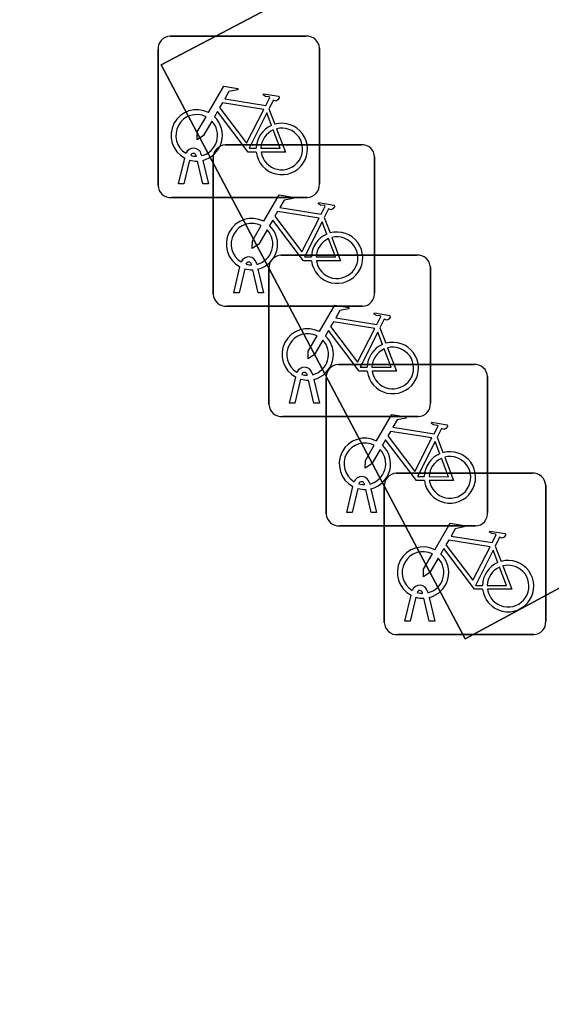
# Model space of a CAD drawing. Extents: x 162879 to 165540, y 384011 to 385181.
# Drawn here: x 163073.84 to 163077.13, y 384130.76 to 384136.84 of the extents above; entities that cross this region are included whole.
import ezdxf

# ---------------------------------------------------------------- set-up
doc = ezdxf.new("R2010")
doc.units = 0
for name, color, linetype in [('IMGEO_Fietsenrek', 7, 'Continuous'), ('IMGEO_Groenvoorziening', 7, 'Continuous'), ('IMGEO_Rijbaan_lokaal_open', 7, 'Continuous')]:
    doc.layers.add(name, color=color, linetype=linetype)

msp = doc.modelspace()

# ---------------------------------------------------------------- linework, layer by layer
at = {"layer": 'IMGEO_Fietsenrek'}
for p, q in [((163074.7709, 384136.7425), (163075.6118, 384136.7425)), ((163075.6118, 384136.7425), (163074.7709, 384136.7425)), ((163075.6955, 384136.6681), (163075.6955, 384135.8272)), ((163075.6955, 384135.8272), (163075.6955, 384136.6681)), ((163074.6965, 384135.8179), (163074.6965, 384136.6588)), ((163074.6965, 384136.6588), (163074.6965, 384135.8179)), ((163075.3832, 384136.2922), (163075.4195, 384136.197)), ((163075.1129, 384136.0695), (163075.9538, 384136.0695)), ((163075.9538, 384136.0695), (163075.1129, 384136.0695)), ((163074.9339, 384135.9989), (163074.9329, 384136.0032)), ((163074.9646, 384136.0104), (163074.9664, 384136.0025)), ((163076.0375, 384135.9951), (163076.0375, 384135.1542)), ((163076.0375, 384135.1542), (163076.0375, 384135.9951)), ((163074.8235, 384135.8273), (163074.8618, 384135.9873)), ((163074.8922, 384135.9751), (163074.8569, 384135.8273)), ((163074.975, 384135.8273), (163074.9411, 384135.969)), ((163074.9734, 384135.9733), (163075.0084, 384135.8273)), ((163075.0385, 384135.1449), (163075.0385, 384135.9858)), ((163075.0385, 384135.9858), (163075.0385, 384135.1449)), ((163074.8569, 384135.8273), (163074.8235, 384135.8273)), ((163075.0084, 384135.8273), (163074.975, 384135.8273)), ((163075.6211, 384135.7435), (163074.7802, 384135.7435)), ((163074.7802, 384135.7435), (163075.6211, 384135.7435)), ((163075.7252, 384135.6192), (163075.7615, 384135.524)), ((163075.4579, 384135.3865), (163076.2988, 384135.3865)), ((163076.2988, 384135.3865), (163075.4579, 384135.3865)), ((163075.2759, 384135.3259), (163075.2749, 384135.3302)), ((163075.3066, 384135.3374), (163075.3084, 384135.3295)), ((163075.1655, 384135.1543), (163075.2038, 384135.3143)), ((163075.2342, 384135.3021), (163075.1989, 384135.1543)), ((163075.317, 384135.1543), (163075.2831, 384135.296)), ((163075.3154, 384135.3003), (163075.3504, 384135.1543)), ((163075.3835, 384134.4619), (163075.3835, 384135.3028)), ((163075.3835, 384135.3028), (163075.3835, 384134.4619)), ((163076.3825, 384135.3121), (163076.3825, 384134.4712)), ((163076.3825, 384134.4712), (163076.3825, 384135.3121)), ((163075.1989, 384135.1543), (163075.1655, 384135.1543)), ((163075.3504, 384135.1543), (163075.317, 384135.1543)), ((163075.9631, 384135.0705), (163075.1222, 384135.0705)), ((163075.1222, 384135.0705), (163075.9631, 384135.0705)), ((163076.0702, 384134.9362), (163076.1065, 384134.841)), ((163075.6516, 384134.6544), (163075.6534, 384134.6465)), ((163075.8119, 384134.7095), (163076.6528, 384134.7095)), ((163076.6528, 384134.7095), (163075.8119, 384134.7095)), ((163075.5105, 384134.4713), (163075.5488, 384134.6313)), ((163075.5792, 384134.6191), (163075.5439, 384134.4713)), ((163075.6209, 384134.6429), (163075.6199, 384134.6472)), ((163075.662, 384134.4713), (163075.6281, 384134.613)), ((163075.6604, 384134.6173), (163075.6954, 384134.4713)), ((163075.7375, 384133.7849), (163075.7375, 384134.6258)), ((163075.7375, 384134.6258), (163075.7375, 384133.7849)), ((163076.7365, 384134.6351), (163076.7365, 384133.7942)), ((163076.7365, 384133.7942), (163076.7365, 384134.6351)), ((163075.5439, 384134.4713), (163075.5105, 384134.4713)), ((163075.6954, 384134.4713), (163075.662, 384134.4713)), ((163076.3081, 384134.3875), (163075.4672, 384134.3875)), ((163075.4672, 384134.3875), (163076.3081, 384134.3875)), ((163076.4242, 384134.2592), (163076.4605, 384134.164)), ((163076.1719, 384134.0365), (163077.0128, 384134.0365)), ((163077.0128, 384134.0365), (163076.1719, 384134.0365)), ((163075.8645, 384133.7943), (163075.9028, 384133.9543)), ((163075.9332, 384133.9421), (163075.8979, 384133.7943)), ((163075.9749, 384133.9659), (163075.9739, 384133.9702)), ((163076.016, 384133.7943), (163075.9821, 384133.936)), ((163076.0056, 384133.9774), (163076.0074, 384133.9695)), ((163076.0144, 384133.9403), (163076.0494, 384133.7943)), ((163076.0975, 384133.1119), (163076.0975, 384133.9528)), ((163076.0975, 384133.9528), (163076.0975, 384133.1119)), ((163077.0965, 384133.9621), (163077.0965, 384133.1212)), ((163077.0965, 384133.1212), (163077.0965, 384133.9621)), ((163075.8979, 384133.7943), (163075.8645, 384133.7943)), ((163076.0494, 384133.7943), (163076.016, 384133.7943)), ((163076.6621, 384133.7105), (163075.8212, 384133.7105)), ((163075.8212, 384133.7105), (163076.6621, 384133.7105)), ((163076.7842, 384133.5862), (163076.8205, 384133.491)), ((163076.2245, 384133.1213), (163076.2628, 384133.2813)), ((163076.2932, 384133.2691), (163076.2579, 384133.1213)), ((163076.3349, 384133.2929), (163076.3339, 384133.2972)), ((163076.376, 384133.1213), (163076.3421, 384133.263)), ((163076.3656, 384133.3044), (163076.3674, 384133.2965)), ((163076.3744, 384133.2673), (163076.4094, 384133.1213)), ((163076.2579, 384133.1213), (163076.2245, 384133.1213)), ((163076.4094, 384133.1213), (163076.376, 384133.1213)), ((163077.0221, 384133.0375), (163076.1812, 384133.0375)), ((163076.1812, 384133.0375), (163077.0221, 384133.0375))]:
    msp.add_line(p, q, dxfattribs=at)
for points in [[(163075.0091, 384136.2692), (163075.1038, 384136.4327), (163075.19, 384136.4189), (163075.1917, 384136.4102), (163075.1356, 384136.3993), (163075.1094, 384136.354), (163075.3646, 384136.3132)], [(163075.3646, 384136.3132), (163075.3896, 384136.362), (163075.3845, 384136.366), (163075.3613, 384136.3697), (163075.3486, 384136.3772), (163075.3476, 384136.3803), (163075.3498, 384136.3849), (163075.4446, 384136.3698), (163075.4469, 384136.3595), (163075.4375, 384136.3471), (163075.4251, 384136.3407), (163075.4106, 384136.3469), (163075.3832, 384136.2922)], [(163075.3517, 384136.288), (163075.0949, 384136.329), (163075.0782, 384136.3002), (163075.2452, 384136.0799), (163075.3517, 384136.288)], [(163075.0298, 384136.2167), (163074.9782, 384136.1275), (163074.9383, 384136.1015), (163074.9395, 384136.149), (163074.994, 384136.2432)], [(163075.3048, 384136.0245), (163075.2551, 384136.0246), (163075.0644, 384136.2763), (163075.0454, 384136.2435)], [(163075.3997, 384136.19), (163075.3704, 384136.2668), (163075.261, 384136.0487), (163075.3037, 384136.0486)], [(163075.3337, 384136.0485), (163075.4536, 384136.0483), (163075.4104, 384136.1619)], [(163075.4302, 384136.1688), (163075.4852, 384136.0242), (163075.3351, 384136.0245)], [(163075.3511, 384135.5962), (163075.4458, 384135.7597), (163075.532, 384135.7459), (163075.5337, 384135.7372), (163075.4776, 384135.7263), (163075.4514, 384135.681), (163075.7066, 384135.6402)], [(163075.7066, 384135.6402), (163075.7316, 384135.689), (163075.7265, 384135.693), (163075.7033, 384135.6967), (163075.6906, 384135.7042), (163075.6896, 384135.7073), (163075.6918, 384135.7119), (163075.7866, 384135.6968), (163075.7889, 384135.6865), (163075.7795, 384135.6741), (163075.7671, 384135.6677), (163075.7526, 384135.6739), (163075.7252, 384135.6192)], [(163075.6937, 384135.615), (163075.4369, 384135.656), (163075.4202, 384135.6272), (163075.5872, 384135.4069), (163075.6937, 384135.615)], [(163075.3718, 384135.5437), (163075.3202, 384135.4545), (163075.2803, 384135.4285), (163075.2815, 384135.476), (163075.336, 384135.5702)], [(163075.6468, 384135.3515), (163075.5971, 384135.3516), (163075.4064, 384135.6033), (163075.3874, 384135.5705)], [(163075.7417, 384135.517), (163075.7124, 384135.5938), (163075.603, 384135.3757), (163075.6457, 384135.3756)], [(163075.6757, 384135.3755), (163075.7956, 384135.3753), (163075.7524, 384135.4889)], [(163075.7722, 384135.4958), (163075.8272, 384135.3512), (163075.6771, 384135.3515)], [(163075.6961, 384134.9132), (163075.7908, 384135.0767), (163075.877, 384135.0629), (163075.8787, 384135.0542), (163075.8226, 384135.0433), (163075.7964, 384134.998), (163076.0516, 384134.9572)], [(163076.0516, 384134.9572), (163076.0766, 384135.006), (163076.0715, 384135.01), (163076.0483, 384135.0137), (163076.0356, 384135.0212), (163076.0346, 384135.0243), (163076.0368, 384135.0289), (163076.1316, 384135.0138), (163076.1339, 384135.0035), (163076.1245, 384134.9911), (163076.1121, 384134.9847), (163076.0976, 384134.9909), (163076.0702, 384134.9362)], [(163076.0387, 384134.932), (163075.7819, 384134.973), (163075.7652, 384134.9442), (163075.9322, 384134.7239), (163076.0387, 384134.932)], [(163075.9918, 384134.6685), (163075.9421, 384134.6686), (163075.7514, 384134.9203), (163075.7324, 384134.8875)], [(163076.0867, 384134.834), (163076.0574, 384134.9108), (163075.948, 384134.6927), (163075.9907, 384134.6926)], [(163075.7168, 384134.8607), (163075.6652, 384134.7715), (163075.6253, 384134.7455), (163075.6265, 384134.793), (163075.681, 384134.8872)], [(163076.0207, 384134.6925), (163076.1406, 384134.6923), (163076.0974, 384134.8059)], [(163076.1172, 384134.8128), (163076.1722, 384134.6682), (163076.0221, 384134.6685)], [(163076.0501, 384134.2362), (163076.1448, 384134.3997), (163076.231, 384134.3859), (163076.2327, 384134.3772), (163076.1766, 384134.3663), (163076.1504, 384134.321), (163076.4056, 384134.2802)], [(163076.4056, 384134.2802), (163076.4306, 384134.329), (163076.4255, 384134.333), (163076.4023, 384134.3367), (163076.3896, 384134.3442), (163076.3886, 384134.3473), (163076.3908, 384134.3519), (163076.4856, 384134.3368), (163076.4879, 384134.3265), (163076.4785, 384134.3141), (163076.4661, 384134.3077), (163076.4516, 384134.3139), (163076.4242, 384134.2592)], [(163076.3927, 384134.255), (163076.1359, 384134.296), (163076.1192, 384134.2672), (163076.2862, 384134.0469), (163076.3927, 384134.255)], [(163076.3458, 384133.9915), (163076.2961, 384133.9916), (163076.1054, 384134.2433), (163076.0864, 384134.2105)], [(163076.4407, 384134.157), (163076.4114, 384134.2338), (163076.302, 384134.0157), (163076.3447, 384134.0156)], [(163076.0708, 384134.1837), (163076.0192, 384134.0945), (163075.9793, 384134.0685), (163075.9805, 384134.116), (163076.035, 384134.2102)], [(163076.3747, 384134.0155), (163076.4946, 384134.0153), (163076.4514, 384134.1289)], [(163076.4712, 384134.1358), (163076.5262, 384133.9912), (163076.3761, 384133.9915)], [(163076.4101, 384133.5632), (163076.5048, 384133.7267), (163076.591, 384133.7129), (163076.5927, 384133.7042), (163076.5366, 384133.6933), (163076.5104, 384133.648), (163076.7656, 384133.6072)], [(163076.7527, 384133.582), (163076.4959, 384133.623), (163076.4792, 384133.5942), (163076.6462, 384133.3739), (163076.7527, 384133.582)], [(163076.7656, 384133.6072), (163076.7906, 384133.656), (163076.7855, 384133.66), (163076.7623, 384133.6637), (163076.7496, 384133.6712), (163076.7486, 384133.6743), (163076.7508, 384133.6789), (163076.8456, 384133.6638), (163076.8479, 384133.6535), (163076.8385, 384133.6411), (163076.8261, 384133.6347), (163076.8116, 384133.6409), (163076.7842, 384133.5862)], [(163076.7058, 384133.3185), (163076.6561, 384133.3186), (163076.4654, 384133.5703), (163076.4464, 384133.5375)], [(163076.8007, 384133.484), (163076.7714, 384133.5608), (163076.662, 384133.3427), (163076.7047, 384133.3426)], [(163076.4308, 384133.5107), (163076.3792, 384133.4215), (163076.3393, 384133.3955), (163076.3405, 384133.443), (163076.395, 384133.5372)], [(163076.7347, 384133.3425), (163076.8546, 384133.3423), (163076.8114, 384133.4559)], [(163076.8312, 384133.4628), (163076.8862, 384133.3182), (163076.7361, 384133.3185)]]:
    msp.add_lwpolyline(points, dxfattribs=at)
for centre, radius, start, end in [((163074.7742, 384136.6646), 0.0779, 92.4484, 184.28452), ((163074.7742, 384136.6646), 0.0779, 92.4484, 184.28452), ((163075.6176, 384136.6648), 0.0779, 2.4484, 94.28452), ((163075.6176, 384136.6648), 0.0779, 2.4484, 94.28452), ((163074.9361, 384136.1279), 0.159, 62.67661, 242.13685), ((163074.9361, 384136.1279), 0.129, 63.31916, 238.90302), ((163074.9361, 384136.1279), 0.159, 283.5766, 46.60424), ((163074.9361, 384136.1279), 0.129, 283.60429, 43.43025), ((163075.4627, 384136.0439), 0.159, 113.3408, 178.32165), ((163075.4627, 384136.0439), 0.159, 187.0065, 105.77075), ((163075.4627, 384136.0439), 0.129, 113.92302, 177.95563), ((163075.4627, 384136.0439), 0.129, 188.67146, 104.58832), ((163075.1162, 384135.9916), 0.0779, 92.4484, 184.28452), ((163075.1162, 384135.9916), 0.0779, 92.4484, 184.28452), ((163075.9596, 384135.9918), 0.0779, 2.4484, 94.28452), ((163075.9596, 384135.9918), 0.0779, 2.4484, 94.28452), ((163074.9159, 384135.9993), 0.0499, 12.8025, 158.69338), ((163074.9159, 384135.9993), 0.0174, 12.8025, 163.45023), ((163074.9361, 384136.1279), 0.129, 253.41502, 269.02044), ((163074.9361, 384136.1279), 0.159, 253.99666, 271.78671), ((163074.7744, 384135.8212), 0.0779, 182.4484, 274.28452), ((163074.7744, 384135.8212), 0.0779, 182.4484, 274.28452), ((163075.6178, 384135.8214), 0.0779, 272.4484, 4.28452), ((163075.6178, 384135.8214), 0.0779, 272.4484, 4.28452), ((163075.2781, 384135.4549), 0.159, 62.67661, 242.13685), ((163075.2781, 384135.4549), 0.129, 63.31916, 238.90302), ((163075.2781, 384135.4549), 0.159, 283.5766, 46.60424), ((163075.2781, 384135.4549), 0.129, 283.60429, 43.43025), ((163075.8047, 384135.3709), 0.159, 113.3408, 178.32165), ((163075.8047, 384135.3709), 0.159, 187.0065, 105.77075), ((163075.8047, 384135.3709), 0.129, 113.92302, 177.95563), ((163075.8047, 384135.3709), 0.129, 188.67146, 104.58832), ((163075.4612, 384135.3086), 0.0779, 92.4484, 184.28452), ((163075.4612, 384135.3086), 0.0779, 92.4484, 184.28452), ((163076.3046, 384135.3088), 0.0779, 2.4484, 94.28452), ((163076.3046, 384135.3088), 0.0779, 2.4484, 94.28452), ((163075.2579, 384135.3263), 0.0499, 12.8025, 158.69338), ((163075.2579, 384135.3263), 0.0174, 12.8025, 163.45023), ((163075.2781, 384135.4549), 0.129, 253.41502, 269.02044), ((163075.2781, 384135.4549), 0.159, 253.99666, 271.78671), ((163075.1164, 384135.1482), 0.0779, 182.4484, 274.28452), ((163075.1164, 384135.1482), 0.0779, 182.4484, 274.28452), ((163075.9598, 384135.1484), 0.0779, 272.4484, 4.28452), ((163075.9598, 384135.1484), 0.0779, 272.4484, 4.28452), ((163075.6231, 384134.7719), 0.159, 62.67661, 242.13685), ((163075.6231, 384134.7719), 0.129, 63.31916, 238.90302), ((163075.6231, 384134.7719), 0.129, 283.60429, 43.43025), ((163075.6231, 384134.7719), 0.159, 283.5766, 46.60424), ((163076.1497, 384134.6879), 0.159, 187.0065, 105.77075), ((163076.1497, 384134.6879), 0.159, 113.3408, 178.32165), ((163076.1497, 384134.6879), 0.129, 113.92302, 177.95563), ((163076.1497, 384134.6879), 0.129, 188.67146, 104.58832), ((163075.6029, 384134.6433), 0.0499, 12.8025, 158.69338), ((163075.6029, 384134.6433), 0.0174, 12.8025, 163.45023), ((163075.8152, 384134.6316), 0.0779, 92.4484, 184.28452), ((163075.8152, 384134.6316), 0.0779, 92.4484, 184.28452), ((163076.6586, 384134.6318), 0.0779, 2.4484, 94.28452), ((163076.6586, 384134.6318), 0.0779, 2.4484, 94.28452), ((163075.6231, 384134.7719), 0.159, 253.99666, 271.78671), ((163075.6231, 384134.7719), 0.129, 253.41502, 269.02044), ((163076.3048, 384134.4654), 0.0779, 272.4484, 4.28452), ((163076.3048, 384134.4654), 0.0779, 272.4484, 4.28452), ((163075.4614, 384134.4652), 0.0779, 182.4484, 274.28452), ((163075.4614, 384134.4652), 0.0779, 182.4484, 274.28452), ((163075.9771, 384134.0949), 0.159, 62.67661, 242.13685), ((163075.9771, 384134.0949), 0.129, 63.31916, 238.90302), ((163075.9771, 384134.0949), 0.129, 283.60429, 43.43025), ((163075.9771, 384134.0949), 0.159, 283.5766, 46.60424), ((163076.5037, 384134.0109), 0.159, 187.0065, 105.77075), ((163076.5037, 384134.0109), 0.159, 113.3408, 178.32165), ((163076.5037, 384134.0109), 0.129, 113.92302, 177.95563), ((163076.5037, 384134.0109), 0.129, 188.67146, 104.58832), ((163075.9569, 384133.9663), 0.0499, 12.8025, 158.69338), ((163076.1752, 384133.9586), 0.0779, 92.4484, 184.28452), ((163076.1752, 384133.9586), 0.0779, 92.4484, 184.28452), ((163077.0186, 384133.9588), 0.0779, 2.4484, 94.28452), ((163077.0186, 384133.9588), 0.0779, 2.4484, 94.28452), ((163075.9771, 384134.0949), 0.159, 253.99666, 271.78671), ((163075.9569, 384133.9663), 0.0174, 12.8025, 163.45023), ((163075.9771, 384134.0949), 0.129, 253.41502, 269.02044), ((163075.8154, 384133.7882), 0.0779, 182.4484, 274.28452), ((163075.8154, 384133.7882), 0.0779, 182.4484, 274.28452), ((163076.6588, 384133.7884), 0.0779, 272.4484, 4.28452), ((163076.6588, 384133.7884), 0.0779, 272.4484, 4.28452), ((163076.3371, 384133.4219), 0.159, 62.67661, 242.13685), ((163076.3371, 384133.4219), 0.129, 63.31916, 238.90302), ((163076.3371, 384133.4219), 0.129, 283.60429, 43.43025), ((163076.3371, 384133.4219), 0.159, 283.5766, 46.60424), ((163076.8637, 384133.3379), 0.159, 187.0065, 105.77075), ((163076.8637, 384133.3379), 0.159, 113.3408, 178.32165), ((163076.8637, 384133.3379), 0.129, 113.92302, 177.95563), ((163076.8637, 384133.3379), 0.129, 188.67146, 104.58832), ((163076.3169, 384133.2933), 0.0499, 12.8025, 158.69338), ((163076.3371, 384133.4219), 0.159, 253.99666, 271.78671), ((163076.3169, 384133.2933), 0.0174, 12.8025, 163.45023), ((163076.3371, 384133.4219), 0.129, 253.41502, 269.02044), ((163076.1754, 384133.1152), 0.0779, 182.4484, 274.28452), ((163076.1754, 384133.1152), 0.0779, 182.4484, 274.28452), ((163077.0188, 384133.1154), 0.0779, 272.4484, 4.28452), ((163077.0188, 384133.1154), 0.0779, 272.4484, 4.28452)]:
    msp.add_arc(centre, radius, start, end, dxfattribs=at)
at = {"layer": 'IMGEO_Groenvoorziening'}
msp.add_lwpolyline([(163083.846, 384127.811), (163082.929, 384129.591), (163079.384, 384127.734), (163077.526, 384131.227), (163079.261, 384132.185), (163078.334, 384133.947), (163076.597, 384133.011), (163074.717, 384136.564), (163076.458, 384137.481), (163075.538, 384139.215), (163068.486, 384135.503), (163069.441, 384133.73), (163071.182, 384134.632), (163073.005, 384131.111), (163071.298, 384130.178), (163072.243, 384128.47), (163074.003, 384129.358), (163075.824, 384125.871), (163074.124, 384124.934), (163075.048, 384123.169)], close=True, dxfattribs=at)
at = {"layer": 'IMGEO_Rijbaan_lokaal_open'}
msp.add_lwpolyline([(163064.419, 384125.025), (163069.383, 384115.626), (163085.723, 384124.303), (163083.846, 384127.811), (163075.048, 384123.169), (163074.124, 384124.934), (163075.824, 384125.871), (163074.003, 384129.358), (163072.243, 384128.47), (163071.298, 384130.178), (163073.005, 384131.111), (163071.182, 384134.632), (163069.441, 384133.73), (163068.486, 384135.503), (163075.538, 384139.215), (163076.458, 384137.481), (163074.717, 384136.564), (163076.597, 384133.011), (163078.334, 384133.947), (163079.261, 384132.185), (163077.526, 384131.227), (163079.384, 384127.734), (163082.929, 384129.591), (163076.172, 384142.348)], dxfattribs=at)

doc.saveas('drawing.dxf')
